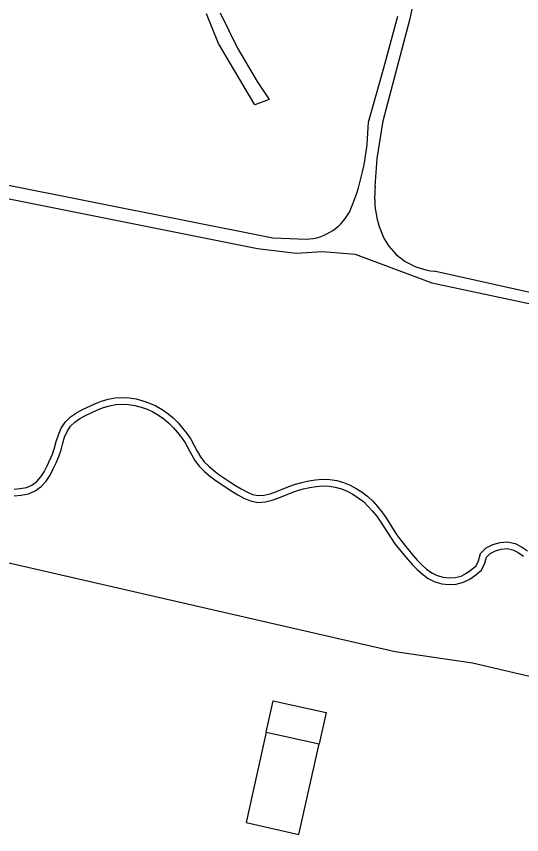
# Model space of a CAD drawing. Extents: x 124000 to 129000, y 395500 to 397503.
# Drawn here: x 128606.8 to 128682.1, y 396214.5 to 396336.4 of the extents above; entities that cross this region are included whole.
import ezdxf

# ---------------------------------------------------------------- set-up
doc = ezdxf.new("R2010")
doc.units = 0
for name, color, linetype in [('gg-afsc-hekwerk', 7, 'Continuous'), ('gg-bbg-bijgebouw', 7, 'Continuous'), ('gg-bbg-open loods', 7, 'Continuous'), ('gg-knt-onverhard', 7, 'Continuous')]:
    doc.layers.add(name, color=color, linetype=linetype)

msp = doc.modelspace()

# ---------------------------------------------------------------- linework, layer by layer
at = {"layer": 'gg-afsc-hekwerk'}
msp.add_lwpolyline([(128763.75, 396219.19), (128674.8, 396240.01), (128663.26, 396241.71), (128606.11, 396254.85), (128521.74, 396274.11)], dxfattribs=at)
at = {"layer": 'gg-bbg-bijgebouw'}
msp.add_line((128644.05, 396229.75), (128651.94, 396227.99), dxfattribs=at)
msp.add_lwpolyline([(128644.05, 396229.75), (128645.09, 396234.42), (128652.98, 396232.66), (128651.94, 396227.99)], dxfattribs=at)
at = {"layer": 'gg-bbg-open loods'}
msp.add_lwpolyline([(128644.05, 396229.75), (128641.04, 396216.25), (128648.9, 396214.46), (128651.94, 396227.99)], dxfattribs=at)
at = {"layer": 'gg-knt-onverhard'}
for points in [[(128665.48, 396336.13), (128683.74, 396418.88), (128685.49, 396419.2), (128689.56, 396418.38), (128734.69, 396408.8), (128801.03, 396394.33), (128802.66, 396394.24), (128803.38, 396394.26)], [(128637.15, 396336.97), (128639.78, 396331.72), (128642.69, 396326.75), (128644.5, 396324.04), (128642.33, 396323.26), (128636.94, 396332.38), (128635.11, 396336.83)], [(128659.27, 396320.69), (128661.6, 396328.77), (128663.65, 396336.47)], [(128660.29, 396311.07), (128660.56, 396315.27), (128661.46, 396320.89), (128665.48, 396336.13)], [(128527.79, 396333.46), (128530.89, 396330.05), (128532.77, 396328.38), (128541.15, 396325.79), (128559.02, 396320.99), (128604.36, 396311.54), (128645, 396303.41), (128649.97, 396303.22)], [(128536.63, 396324.56), (128537.3, 396324.47), (128541.94, 396323.64), (128561.35, 396318.62), (128603.93, 396309.6), (128642.74, 396301.86), (128648.5, 396301.13), (128652.41, 396301.37), (128657.29, 396300.99), (128668.75, 396296.71), (128723.63, 396285.02), (128775.72, 396272.07)], [(128772.25, 396274.47), (128728.16, 396285.31), (128669.09, 396298.47)], [(128606.43, 396265.96), (128607.37, 396266.04), (128608.28, 396266.23), (128609.1, 396266.58), (128609.82, 396267.1), (128610.42, 396267.78), (128610.94, 396268.57), (128611.39, 396269.42), (128612.19, 396271.2), (128612.48, 396272.11), (128612.74, 396273.08), (128613.04, 396274.07), (128613.46, 396275.05), (128614.07, 396275.97), (128614.85, 396276.73), (128615.73, 396277.34), (128616.65, 396277.84), (128618.49, 396278.69), (128619.46, 396279.07), (128620.46, 396279.37), (128621.51, 396279.56), (128622.56, 396279.61), (128623.61, 396279.56), (128624.65, 396279.41), (128625.66, 396279.15), (128626.65, 396278.8), (128627.6, 396278.36), (128628.5, 396277.85), (128629.37, 396277.26), (128630.17, 396276.58), (128630.9, 396275.84), (128631.56, 396275.05), (128632.2, 396274.24), (128632.78, 396273.39), (128633.28, 396272.49), (128633.75, 396271.61), (128634.24, 396270.79), (128634.8, 396270.04), (128635.47, 396269.37), (128636.21, 396268.75), (128636.99, 396268.16), (128638.62, 396267.03), (128639.44, 396266.49), (128640.28, 396265.99), (128641.13, 396265.54), (128641.99, 396265.18), (128642.85, 396265), (128643.74, 396265.06), (128644.65, 396265.29), (128645.56, 396265.6), (128647.41, 396266.35), (128648.38, 396266.7), (128649.37, 396266.98), (128650.37, 396267.2), (128651.4, 396267.36), (128652.44, 396267.44), (128653.5, 396267.4), (128654.55, 396267.23), (128655.56, 396266.95), (128656.54, 396266.56), (128657.47, 396266.07), (128658.35, 396265.51), (128659.17, 396264.86), (128659.93, 396264.15), (128660.62, 396263.38), (128661.26, 396262.56), (128661.85, 396261.73), (128663.48, 396259.21), (128664.04, 396258.41), (128664.65, 396257.64), (128665.91, 396256.12), (128666.57, 396255.39), (128667.25, 396254.69), (128667.96, 396254.04), (128668.71, 396253.49), (128669.52, 396253.09), (128670.4, 396252.84), (128671.32, 396252.74), (128672.22, 396252.78), (128673.09, 396253.01), (128673.9, 396253.43), (128674.67, 396253.97), (128675.34, 396254.53), (128675.7, 396255.3), (128675.99, 396256.35), (128676.85, 396257.2), (128677.85, 396257.71), (128678.91, 396258.02), (128680.03, 396258.1), (128681.14, 396257.87), (128682.12, 396257.37), (128682.99, 396256.78)], [(128606.47, 396264.96), (128607.52, 396265.05), (128608.58, 396265.27), (128609.59, 396265.71), (128610.49, 396266.35), (128611.22, 396267.17), (128611.8, 396268.06), (128612.28, 396268.98), (128612.71, 396269.9), (128613.12, 396270.84), (128613.44, 396271.83), (128613.7, 396272.8), (128613.98, 396273.73), (128614.35, 396274.58), (128614.85, 396275.33), (128615.49, 396275.96), (128616.26, 396276.49), (128617.1, 396276.94), (128618.89, 396277.77), (128619.78, 396278.13), (128620.69, 396278.4), (128621.62, 396278.56), (128622.56, 396278.61), (128623.51, 396278.56), (128624.45, 396278.42), (128625.37, 396278.19), (128626.27, 396277.87), (128627.14, 396277.47), (128627.98, 396277), (128628.76, 396276.46), (128629.49, 396275.85), (128630.16, 396275.16), (128630.79, 396274.42), (128631.39, 396273.66), (128631.93, 396272.86), (128632.88, 396271.12), (128633.41, 396270.23), (128634.05, 396269.38), (128634.8, 396268.64), (128635.59, 396267.97), (128636.4, 396267.35), (128638.06, 396266.2), (128638.91, 396265.64), (128639.79, 396265.12), (128640.71, 396264.64), (128641.69, 396264.22), (128642.79, 396263.99), (128643.89, 396264.07), (128644.93, 396264.33), (128645.91, 396264.67), (128647.77, 396265.41), (128648.68, 396265.74), (128649.61, 396266.01), (128650.56, 396266.22), (128651.51, 396266.37), (128652.46, 396266.44), (128653.4, 396266.41), (128654.33, 396266.26), (128655.24, 396266), (128656.12, 396265.65), (128656.96, 396265.21), (128657.76, 396264.69), (128658.52, 396264.1), (128659.21, 396263.45), (128659.86, 396262.73), (128660.46, 396261.97), (128661.02, 396261.17), (128662.65, 396258.65), (128663.24, 396257.82), (128663.87, 396257.02), (128665.16, 396255.46), (128665.84, 396254.7), (128666.56, 396253.97), (128667.32, 396253.27), (128668.18, 396252.63), (128669.17, 396252.15), (128670.21, 396251.86), (128671.28, 396251.73), (128672.38, 396251.79), (128673.45, 396252.08), (128674.41, 396252.57), (128675.28, 396253.18), (128676.15, 396253.9), (128676.64, 396254.95), (128676.88, 396255.82), (128677.44, 396256.37), (128678.23, 396256.77), (128679.09, 396257.03), (128679.96, 396257.1), (128680.81, 396256.92), (128681.61, 396256.51), (128682.39, 396255.98)]]:
    msp.add_lwpolyline(points, dxfattribs=at)
for centre, radius, start, end in [((128623.9, 396321.05), 35.37, 337.8854, 359.4097), ((128674.03, 396309.45), 13.83, 173.2841, 209.5964), ((128649.66, 396310.91), 7.7, 272.3384, 335.671), ((128669.87, 396307.93), 9.49, 214.014, 265.3024)]:
    msp.add_arc(centre, radius, start, end, dxfattribs=at)

doc.saveas('drawing.dxf')
